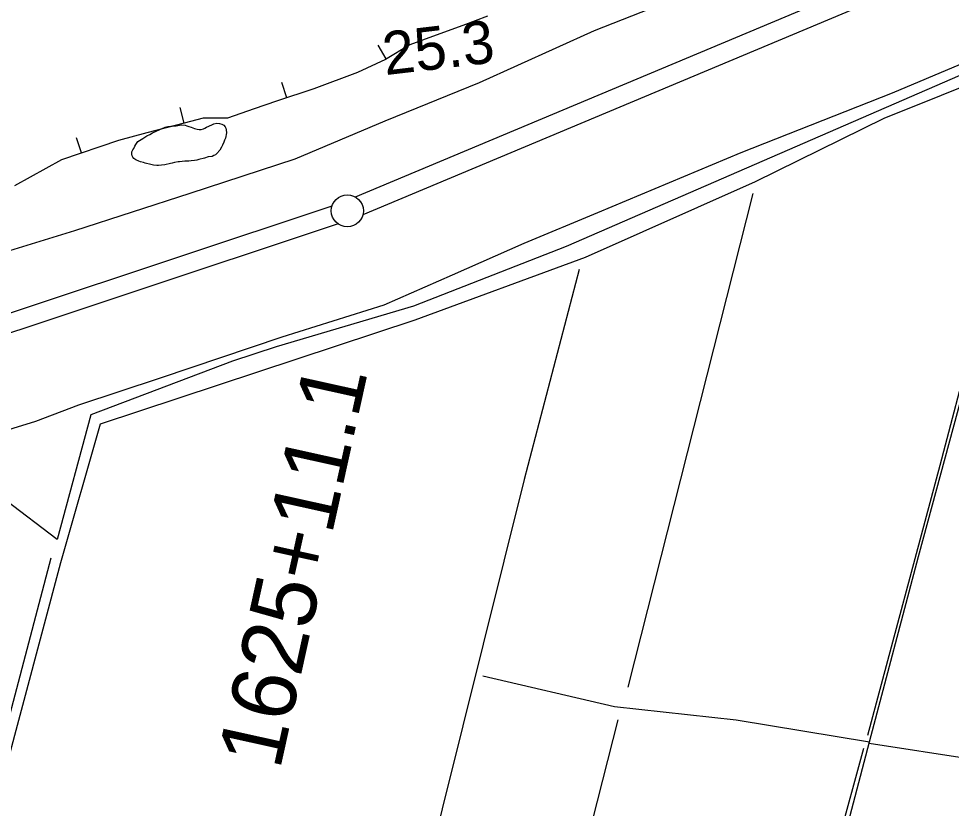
# Model space of a CAD drawing. Extents: x 3187622 to 3225504, y 800805 to 826213.
# Drawn here: x 3213547 to 3215002, y 807645 to 808876 of the extents above; entities that cross this region are included whole.
import ezdxf

# ---------------------------------------------------------------- set-up
doc = ezdxf.new("R2010")
doc.units = 0
for name, color, linetype in [('V-BORW-LINE', 7, 'Continuous'), ('V-DTCH-CNTR', 7, 'Continuous'), ('V-LEVE-TOET', 7, 'Continuous'), ('V-RIVR-RANG', 7, 'Continuous'), ('V-SITE-VEGE', 7, 'Continuous'), ('V-SURV-IDEN', 7, 'Continuous'), ('V-SURV-LINE', 7, 'Continuous'), ('V-TOPO-SHOR', 7, 'Continuous')]:
    doc.layers.add(name, color=color, linetype=linetype)

msp = doc.modelspace()

# ---------------------------------------------------------------- linework, layer by layer
at = {"layer": 'V-BORW-LINE'}
for p, q in [((3214120.6, 808813.5), (3214107.8, 808835)), ((3213965.5, 808753), (3213957.7, 808776.8)), ((3213805.2, 808713.6), (3213798.9, 808737.8)), ((3213645.3, 808667.2), (3213637.2, 808690.8))]:
    msp.add_line(p, q, dxfattribs=at)
msp.add_lwpolyline([(3214278.4, 808880.5), (3214240.2, 808865.8), (3214187.1, 808846.6), (3214157.4, 808835.4), (3214119.4, 808812.8), (3214075.4, 808792.5), (3214007.8, 808767), (3213949.3, 808747.7), (3213914.7, 808735.8), (3213873.1, 808721.2), (3213834.9, 808721), (3213805.2, 808713.6), (3213746.9, 808698.4), (3213702.6, 808686.6), (3213613.7, 808656.5), (3213540.6, 808615.6)], dxfattribs=at)
at = {"layer": 'V-DTCH-CNTR'}
msp.add_line((3214873.9, 807746.7), (3215195.2, 807696.6), dxfattribs=at)
for points in [[(3214454.7, 806201.3), (3214516.1, 806429.7), (3214582.9, 806677.2), (3214746.2, 807267.3), (3214815.9, 807526.8), (3214874.4, 807748.5), (3214951, 808037.9), (3215165.2, 808828.5), (3214896.7, 808720.5), (3214696.2, 808622), (3214430.6, 808504)], [(3214430.6, 808504), (3214165.3, 808406.4), (3213674.1, 808244.1), (3213612.3, 808027.9), (3213436.2, 807368), (3213293.3, 806826.1), (3213231.7, 806603.2), (3213126.6, 806204)], [(3214874.3, 807748), (3214666.1, 807782.3), (3214476.7, 807803.2), (3214271, 807851.2)]]:
    msp.add_lwpolyline(points, dxfattribs=at)
at = {"layer": 'V-LEVE-TOET'}
for points in [[(3215187.3, 809166.8), (3215000.1, 809091.1), (3214847.1, 809028.6), (3214721.3, 808969.3), (3214617.1, 808925.6), (3214445, 808857.4), (3214265.3, 808776.4), (3214118.3, 808716.3), (3213977.9, 808657.5), (3213814.3, 808603.9), (3213634.3, 808545.7), (3213478.3, 808497.9), (3213288.3, 808433.8), (3213137.9, 808385.3), (3212973.1, 808325.4), (3212820.7, 808266), (3212640.8, 808204), (3212476, 808150.8), (3212319.4, 808094.1), (3212146.5, 808039.7), (3211973.3, 807983.5)], [(3212019.2, 807751.2), (3212141.4, 807793.4), (3212338.7, 807852.8), (3212586.9, 807937.9), (3212821.7, 808009.3), (3213070.7, 808090.1), (3213339.3, 808176.7), (3213574.1, 808248.6), (3213641, 808274.3), (3213768.4, 808316.5), (3213958.4, 808380), (3214117.2, 808430), (3214223.8, 808477), (3214335.7, 808526.5), (3214450.6, 808574.1), (3214674.2, 808667.8), (3214910.4, 808760.7), (3215132, 808854.5)]]:
    msp.add_lwpolyline(points, dxfattribs=at)
at = {"layer": 'V-SITE-VEGE'}
msp.add_lwpolyline([(3213740.6, 808689.6), (3213743.9, 808691.6), (3213746.9, 808693.8), (3213751.8, 808696), (3213755.8, 808698.5), (3213761.4, 808700.9), (3213775.7, 808707.1), (3213780, 808708), (3213784.3, 808708.7), (3213786.5, 808708.9), (3213792.6, 808709.1), (3213800.7, 808710.7), (3213806.8, 808710.4), (3213809.3, 808709.4), (3213812.3, 808708.3), (3213816.1, 808707), (3213821.6, 808704.9), (3213825.6, 808704.1), (3213828.6, 808703.8), (3213831.7, 808703.5), (3213835.2, 808704.5), (3213837.5, 808705.7), (3213840.3, 808707.2), (3213848.4, 808710.8), (3213851.7, 808712.3), (3213856.3, 808713.5), (3213860.6, 808712.9), (3213863.9, 808711.9), (3213867.1, 808710.1), (3213869.4, 808707.8), (3213870.3, 808705.5), (3213870.6, 808703.2), (3213871.2, 808698.1), (3213869.6, 808690.1), (3213868.3, 808687.1), (3213867.3, 808683.8), (3213864.9, 808679), (3213863.6, 808676), (3213861, 808671.5), (3213856.1, 808666), (3213854.4, 808664.3), (3213851.8, 808662.8), (3213849, 808661.6), (3213842.7, 808660.7), (3213837.1, 808659), (3213828, 808656.6), (3213824.9, 808655.9), (3213821.4, 808655.1), (3213816.1, 808654.5), (3213812.5, 808654.3), (3213806.5, 808654.1), (3213797.9, 808653), (3213795.9, 808653), (3213790.3, 808652.1), (3213786.7, 808651.3), (3213783.7, 808650.6), (3213775.1, 808648.2), (3213769.8, 808647.8), (3213765.2, 808647.4), (3213762.4, 808647.6), (3213757.6, 808648), (3213753.4, 808648.8), (3213744.6, 808650.9), (3213741.8, 808652), (3213737.3, 808653.3), (3213734.5, 808654.4), (3213729.7, 808656.2), (3213726.7, 808658.5), (3213725, 808660.6), (3213724, 808662.3), (3213723.5, 808665.1), (3213723.6, 808668.9), (3213725.4, 808671.9), (3213726.7, 808673.7), (3213728.5, 808677.7), (3213730.1, 808680.2), (3213732.9, 808684.7)], close=True, dxfattribs=at)
at = {"layer": 'V-SURV-LINE'}
for points in [[(3214072.4, 808598.3), (3216561.1, 809641.1)], [(3216572.7, 809613.4), (3214084, 808570.7)], [(3211374.7, 807699.8), (3214036.1, 808584.7)], [(3214045.5, 808556.2), (3211384.2, 807671.3)]]:
    msp.add_lwpolyline(points, dxfattribs=at)
msp.add_circle((3214059.8, 808576.8), 25, dxfattribs=at)
at = {"layer": 'V-TOPO-SHOR'}
msp.add_line((3214497.9, 807834.1), (3214692.9, 808603.8), dxfattribs=at)
for points in [[(3215325.6, 808915.7), (3215015.2, 808787.9), (3214401.3, 808521.2), (3214162.8, 808428.2), (3213948.6, 808364.5), (3213880.8, 808342.1), (3213659.6, 808258.6), (3213607.3, 808064.3), (3213445.6, 808186.7), (3212965.2, 808041.4), (3212308.1, 807832.6), (3212253.6, 807813.5), (3212152.7, 807409.6), (3211945.7, 806592.5), (3211847.2, 806206.6)], [(3214871.9, 807759.1), (3214984.5, 808180.3), (3215083.4, 808556.2), (3215155.1, 808812)], [(3214421.5, 808485.1), (3214335.8, 808157.5), (3214176.2, 807517), (3214037.3, 806989.4), (3213941.4, 806604.9)], [(3213275, 806809.6), (3213338.3, 807054), (3213463.9, 807527.4), (3213597.8, 808035.5)], [(3214154.1, 806556.3), (3214426.1, 807562.1), (3214482.5, 807782.8)], [(3214510.6, 806439.6), (3214650.3, 806945.7), (3214785.5, 807445.8), (3214865.3, 807738.6)]]:
    msp.add_lwpolyline(points, dxfattribs=at)

# ---------------------------------------------------------------- texts
at = {"layer": 'V-RIVR-RANG'}
msp.add_text('25.3', height=67, rotation=6.6983, dxfattribs=at).set_placement((3214118.8, 808788.2))
at = {"layer": 'V-SURV-IDEN'}
msp.add_text('1625+11.1', height=100, rotation=77.5429, dxfattribs=at).set_placement((3213954.5, 807703.1))

doc.saveas('drawing.dxf')
